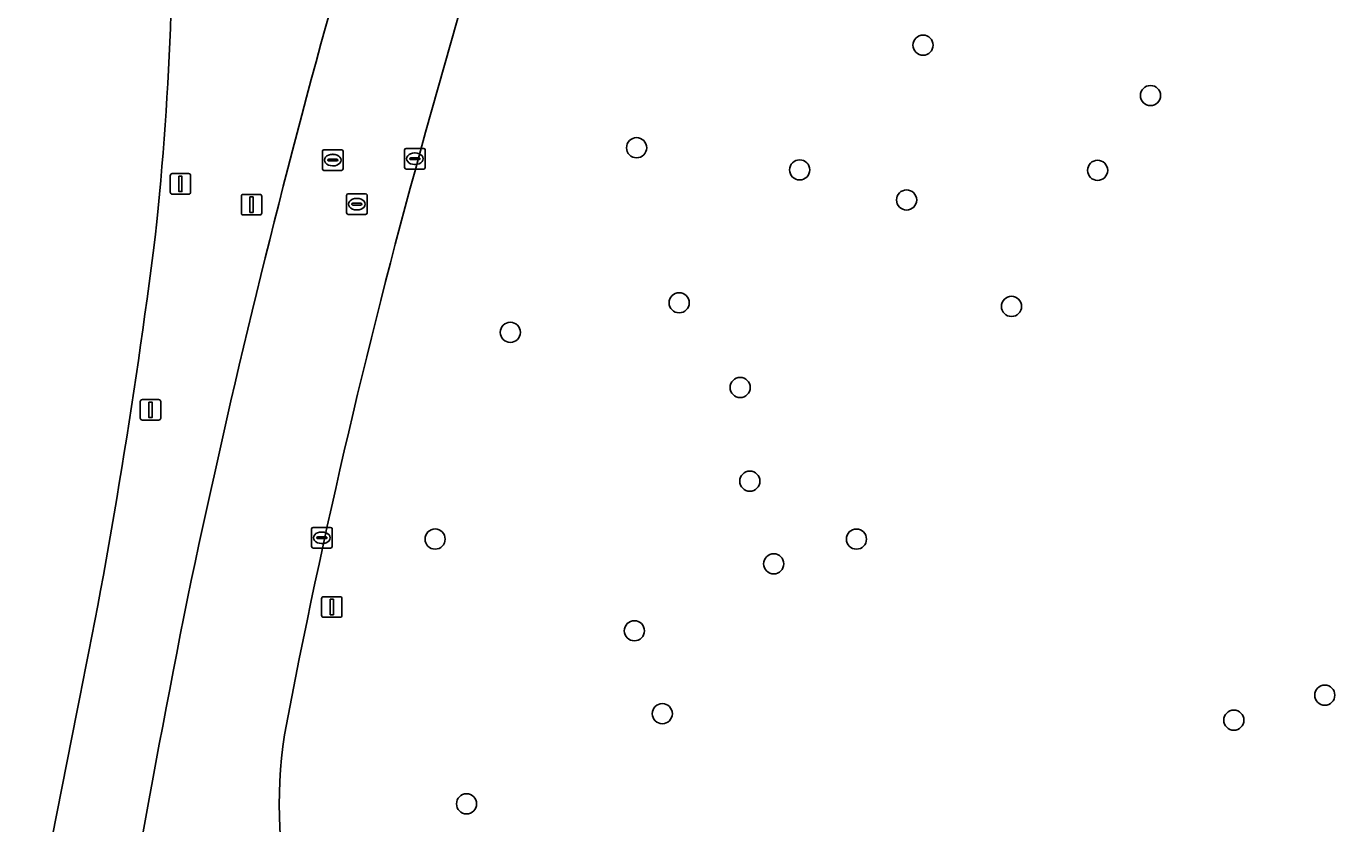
# Model space of a CAD drawing. Extents: x 154324 to 155744, y 382937 to 384188.
# Drawn here: x 155190.2 to 155253.7, y 383339.3 to 383378 of the extents above; entities that cross this region are included whole.
import ezdxf

# ---------------------------------------------------------------- set-up
doc = ezdxf.new("R2010")
doc.units = 0
for name, color, linetype in [('IMGEO_Boom', 7, 'Continuous'), ('IMGEO_Groenvoorziening', 7, 'Continuous'), ('IMGEO_Kolk', 7, 'Continuous'), ('IMGEO_Lichtmast', 7, 'Continuous'), ('IMGEO_Rijbaan_lokaal_open', 7, 'Continuous'), ('IMGEO_Rijbaan_regionaal_gesloten', 7, 'Continuous'), ('IMGEO_Rioolput', 7, 'Continuous'), ('IMGEO_Verkeersbordpaal', 7, 'Continuous')]:
    doc.layers.add(name, color=color, linetype=linetype)

msp = doc.modelspace()

# ---------------------------------------------------------------- linework, layer by layer
at = {"layer": 'IMGEO_Boom'}
for centre in [(155233.723, 383377.095), (155244.764, 383374.651), (155219.818, 383372.119), (155227.734, 383371.043), (155242.198, 383371.022), (155232.925, 383369.584), (155221.885, 383364.595), (155238.016, 383364.419), (155213.688, 383363.16), (155224.846, 383360.485), (155225.315, 383355.938), (155210.036, 383353.128), (155230.489, 383353.126), (155226.474, 383351.927), (155219.71, 383348.677), (155253.224, 383345.552), (155221.066, 383344.655), (155248.809, 383344.34), (155211.564, 383340.28)]:
    msp.add_circle(centre, 0.489, dxfattribs=at)
at = {"layer": 'IMGEO_Groenvoorziening'}
for points in [[(155212.028, 383381.558), (155209.577, 383372.88)], [(155192.642, 383344.72), (155187.807, 383320.309)]]:
    msp.add_lwpolyline(points, dxfattribs=at)
for centre, radius, start, end in [((155598.09, 383266.96), 408.742, 160.21976, 164.23418), ((155039.21, 383384.136), 158.095, 354.33172, 2.13769), ((155646.967, 383256.514), 458.63, 164.63735, 168.20821), ((155554.975, 383276.49), 358.596, 164.40717, 169.20941), ((154902.091, 383404.426), 296.622, 348.38788, 353.04758), ((155825.165, 383225.225), 639.488, 168.726661, 171.306262), ((155225.295, 383340.27), 22.823, 171.54485, 194.23794)]:
    msp.add_arc(centre, radius, start, end, dxfattribs=at)
at = {"layer": 'IMGEO_Kolk'}
for p, q in [((155208.555, 383371.159), (155208.555, 383372.011)), ((155208.63, 383372.085), (155209.482, 383372.085)), ((155209.043, 383371.865), (155209.068, 383371.865)), ((155209.556, 383372.011), (155209.556, 383371.159)), ((155208.814, 383371.579), (155208.814, 383371.591)), ((155209.252, 383371.542), (155208.854, 383371.542)), ((155208.857, 383371.628), (155209.255, 383371.628)), ((155209.066, 383371.305), (155209.041, 383371.305)), ((155209.298, 383371.591), (155209.298, 383371.579)), ((155209.482, 383371.085), (155208.63, 383371.085)), ((155204.038, 383352.765), (155204.038, 383353.617)), ((155204.113, 383353.691), (155204.965, 383353.691)), ((155204.526, 383353.471), (155204.551, 383353.471)), ((155205.039, 383353.617), (155205.039, 383352.765)), ((155204.965, 383352.691), (155204.113, 383352.691)), ((155204.297, 383353.185), (155204.297, 383353.197)), ((155204.735, 383353.148), (155204.337, 383353.148)), ((155204.34, 383353.234), (155204.738, 383353.234)), ((155204.549, 383352.911), (155204.524, 383352.911)), ((155204.781, 383353.197), (155204.781, 383353.185))]:
    msp.add_line(p, q, dxfattribs=at)
for points in [[(155208.555, 383371.159), (155208.555, 383372.011)], [(155208.63, 383372.085), (155209.482, 383372.085)], [(155209.556, 383372.011), (155209.556, 383371.159)], [(155209.482, 383371.085), (155208.63, 383371.085)], [(155204.038, 383352.765), (155204.038, 383353.617)], [(155204.113, 383353.691), (155204.965, 383353.691)], [(155205.039, 383353.617), (155205.039, 383352.765)], [(155204.965, 383352.691), (155204.113, 383352.691)]]:
    msp.add_lwpolyline(points, dxfattribs=at)
for centre, radius, start, end in [((155208.632, 383372.009), 0.0765, 91.55205, 178.44795), ((155208.632, 383372.009), 0.0765, 91.55205, 178.44795), ((155209.48, 383372.009), 0.0765, 1.55205, 88.44795), ((155209.48, 383372.009), 0.0765, 1.55205, 88.44795), ((155208.632, 383371.161), 0.0765, 181.55205, 268.44795), ((155208.632, 383371.161), 0.0765, 181.55205, 268.44795), ((155208.854, 383371.588), 0.0403, 85.87752, 175.75265), ((155208.851, 383371.578), 0.0366, 178.93798, 274.71019), ((155209.255, 383371.585), 0.043, 264.86636, 352.45326), ((155209.259, 383371.59), 0.0386, 1.73085, 96.63898), ((155209.48, 383371.161), 0.0765, 271.55205, 358.44795), ((155209.48, 383371.161), 0.0765, 271.55205, 358.44795), ((155204.115, 383353.615), 0.0765, 91.55205, 178.44795), ((155204.115, 383353.615), 0.0765, 91.55205, 178.44795), ((155204.963, 383353.615), 0.0765, 1.55205, 88.44795), ((155204.963, 383353.615), 0.0765, 1.55205, 88.44795), ((155204.115, 383352.767), 0.0765, 181.55205, 268.44795), ((155204.115, 383352.767), 0.0765, 181.55205, 268.44795), ((155204.337, 383353.194), 0.0403, 85.87752, 175.75265), ((155204.334, 383353.184), 0.0366, 178.93798, 274.71019), ((155204.738, 383353.191), 0.043, 264.86636, 352.45326), ((155204.742, 383353.196), 0.0386, 1.73085, 96.63898), ((155204.963, 383352.767), 0.0765, 271.55205, 358.44795), ((155204.963, 383352.767), 0.0765, 271.55205, 358.44795)]:
    msp.add_arc(centre, radius, start, end, dxfattribs=at)
for centre, major_axis, ratio, start_param, end_param in [((155209.042, 383371.585), (-0.387, 0.002), 0.722429, 4.712389, 7.853982), ((155209.067, 383371.585), (-0.39, 0.002), 0.717154, 1.570796, 4.712389), ((155204.525, 383353.191), (-0.387, 0.002), 0.722429, 4.712389, 7.853982), ((155204.55, 383353.191), (-0.39, 0.002), 0.717154, 1.570796, 4.712389)]:
    msp.add_ellipse(centre, major_axis=major_axis, ratio=ratio, start_param=start_param, end_param=end_param, dxfattribs=at)
at = {"layer": 'IMGEO_Lichtmast'}
for p, q in [((155197.178, 383369.963), (155197.178, 383370.763)), ((155197.178, 383370.763), (155197.178, 383369.963)), ((155197.278, 383370.863), (155198.068, 383370.863)), ((155198.068, 383370.863), (155197.278, 383370.863)), ((155198.168, 383370.763), (155198.168, 383369.963)), ((155198.168, 383369.963), (155198.168, 383370.763)), ((155198.068, 383369.863), (155197.278, 383369.863)), ((155197.278, 383369.863), (155198.068, 383369.863)), ((155200.73, 383369.856), (155201.52, 383369.856)), ((155201.52, 383369.856), (155200.73, 383369.856)), ((155200.63, 383368.956), (155200.63, 383369.756)), ((155200.63, 383369.756), (155200.63, 383368.956)), ((155201.62, 383369.756), (155201.62, 383368.956)), ((155201.62, 383368.956), (155201.62, 383369.756)), ((155201.52, 383368.856), (155200.73, 383368.856)), ((155200.73, 383368.856), (155201.52, 383368.856)), ((155204.526, 383349.431), (155204.526, 383350.231)), ((155204.526, 383350.231), (155204.526, 383349.431)), ((155204.626, 383350.331), (155205.416, 383350.331)), ((155205.416, 383350.331), (155204.626, 383350.331)), ((155205.516, 383350.231), (155205.516, 383349.431)), ((155205.516, 383349.431), (155205.516, 383350.231)), ((155205.416, 383349.331), (155204.626, 383349.331)), ((155204.626, 383349.331), (155205.416, 383349.331))]:
    msp.add_line(p, q, dxfattribs=at)
for points in [[(155197.598, 383370.738), (155197.748, 383370.738), (155197.748, 383369.988), (155197.598, 383369.988), (155197.598, 383370.738)], [(155201.05, 383369.731), (155201.2, 383369.731), (155201.2, 383368.981), (155201.05, 383368.981), (155201.05, 383369.731)], [(155204.946, 383350.206), (155205.096, 383350.206), (155205.096, 383349.456), (155204.946, 383349.456), (155204.946, 383350.206)]]:
    msp.add_lwpolyline(points, dxfattribs=at)
for centre, start, end in [((155197.278, 383370.763), 90, 180), ((155197.278, 383370.763), 90, 180), ((155198.068, 383370.763), 0, 90), ((155198.068, 383370.763), 360, 90), ((155197.278, 383369.963), 180, 270), ((155197.278, 383369.963), 180, 270), ((155198.068, 383369.963), 270, 0), ((155198.068, 383369.963), 270, 0), ((155200.73, 383369.756), 90, 180), ((155200.73, 383369.756), 90, 180), ((155201.52, 383369.756), 0, 90), ((155201.52, 383369.756), 360, 90), ((155200.73, 383368.956), 180, 270), ((155200.73, 383368.956), 180, 270), ((155201.52, 383368.956), 270, 0), ((155201.52, 383368.956), 270, 0), ((155204.626, 383350.231), 90, 180), ((155204.626, 383350.231), 90, 180), ((155205.416, 383350.231), 0, 90), ((155205.416, 383350.231), 360, 90), ((155204.626, 383349.431), 180, 270), ((155204.626, 383349.431), 180, 270), ((155205.416, 383349.431), 270, 0), ((155205.416, 383349.431), 270, 0)]:
    msp.add_arc(centre, 0.1, start, end, dxfattribs=at)
at = {"layer": 'IMGEO_Rijbaan_lokaal_open'}
msp.add_lwpolyline([(155209.577, 383372.88), (155212.028, 383381.558)], dxfattribs=at)
for centre, radius, start, end in [((155598.09, 383266.96), 408.742, 160.21976, 164.23418), ((155646.967, 383256.514), 458.63, 164.63735, 168.20821), ((155554.975, 383276.49), 358.596, 164.40717, 169.20941), ((155825.165, 383225.225), 639.488, 168.726661, 171.306262), ((155225.295, 383340.27), 22.823, 171.54485, 194.23794)]:
    msp.add_arc(centre, radius, start, end, dxfattribs=at)
at = {"layer": 'IMGEO_Rijbaan_regionaal_gesloten'}
msp.add_lwpolyline([(155187.807, 383320.309), (155192.642, 383344.72)], dxfattribs=at)
for centre, radius, start, end in [((155039.21, 383384.136), 158.095, 354.33172, 2.13769), ((154902.091, 383404.426), 296.622, 348.38788, 353.04758)]:
    msp.add_arc(centre, radius, start, end, dxfattribs=at)
at = {"layer": 'IMGEO_Rioolput'}
for p, q in [((155204.567, 383371.093), (155204.567, 383371.945)), ((155204.642, 383372.019), (155205.494, 383372.019)), ((155205.055, 383371.799), (155205.08, 383371.799)), ((155205.568, 383371.945), (155205.568, 383371.093)), ((155204.826, 383371.513), (155204.826, 383371.525)), ((155205.264, 383371.476), (155204.866, 383371.476)), ((155204.869, 383371.562), (155205.267, 383371.562)), ((155205.078, 383371.239), (155205.053, 383371.239)), ((155205.31, 383371.525), (155205.31, 383371.513)), ((155205.494, 383371.019), (155204.642, 383371.019)), ((155205.812, 383369.883), (155206.664, 383369.883)), ((155205.737, 383368.957), (155205.737, 383369.809)), ((155205.996, 383369.377), (155205.996, 383369.389)), ((155206.434, 383369.34), (155206.036, 383369.34)), ((155206.039, 383369.426), (155206.437, 383369.426)), ((155206.225, 383369.663), (155206.25, 383369.663)), ((155206.48, 383369.389), (155206.48, 383369.377)), ((155206.738, 383369.809), (155206.738, 383368.957)), ((155206.664, 383368.883), (155205.812, 383368.883)), ((155206.248, 383369.103), (155206.223, 383369.103))]:
    msp.add_line(p, q, dxfattribs=at)
for points in [[(155204.567, 383371.093), (155204.567, 383371.945)], [(155204.642, 383372.019), (155205.494, 383372.019)], [(155205.568, 383371.945), (155205.568, 383371.093)], [(155205.494, 383371.019), (155204.642, 383371.019)], [(155205.812, 383369.883), (155206.664, 383369.883)], [(155205.737, 383368.957), (155205.737, 383369.809)], [(155206.738, 383369.809), (155206.738, 383368.957)], [(155206.664, 383368.883), (155205.812, 383368.883)]]:
    msp.add_lwpolyline(points, dxfattribs=at)
for centre, radius, start, end in [((155204.644, 383371.943), 0.0765, 91.55205, 178.44795), ((155204.644, 383371.943), 0.0765, 91.55205, 178.44795), ((155205.492, 383371.943), 0.0765, 1.55205, 88.44795), ((155205.492, 383371.943), 0.0765, 1.55205, 88.44795), ((155204.866, 383371.522), 0.0403, 85.87752, 175.75265), ((155204.863, 383371.512), 0.0366, 178.93798, 274.71019), ((155205.267, 383371.519), 0.043, 264.86636, 352.45326), ((155205.271, 383371.524), 0.0386, 1.73085, 96.63898), ((155204.644, 383371.095), 0.0765, 181.55205, 268.44795), ((155204.644, 383371.095), 0.0765, 181.55205, 268.44795), ((155205.492, 383371.095), 0.0765, 271.55205, 358.44795), ((155205.492, 383371.095), 0.0765, 271.55205, 358.44795), ((155205.814, 383369.807), 0.0765, 91.55205, 178.44795), ((155205.814, 383369.807), 0.0765, 91.55205, 178.44795), ((155206.662, 383369.807), 0.0765, 1.55205, 88.44795), ((155206.662, 383369.807), 0.0765, 1.55205, 88.44795), ((155206.036, 383369.386), 0.0403, 85.87752, 175.75265), ((155206.033, 383369.376), 0.0366, 178.93798, 274.71019), ((155206.437, 383369.383), 0.043, 264.86636, 352.45326), ((155206.441, 383369.388), 0.0386, 1.73085, 96.63898), ((155205.814, 383368.959), 0.0765, 181.55205, 268.44795), ((155205.814, 383368.959), 0.0765, 181.55205, 268.44795), ((155206.662, 383368.959), 0.0765, 271.55205, 358.44795), ((155206.662, 383368.959), 0.0765, 271.55205, 358.44795)]:
    msp.add_arc(centre, radius, start, end, dxfattribs=at)
for centre, major_axis, ratio, start_param, end_param in [((155205.054, 383371.519), (-0.387, 0.002), 0.722429, 4.712389, 7.853982), ((155205.079, 383371.519), (-0.39, 0.002), 0.717154, 1.570796, 4.712389), ((155206.224, 383369.383), (-0.387, 0.002), 0.722429, 4.712389, 7.853982), ((155206.249, 383369.383), (-0.39, 0.002), 0.717154, 1.570796, 4.712389)]:
    msp.add_ellipse(centre, major_axis=major_axis, ratio=ratio, start_param=start_param, end_param=end_param, dxfattribs=at)
at = {"layer": 'IMGEO_Verkeersbordpaal'}
for p, q in [((155195.724, 383359), (155195.724, 383359.8)), ((155195.724, 383359.8), (155195.724, 383359)), ((155195.824, 383359.9), (155196.614, 383359.9)), ((155196.614, 383359.9), (155195.824, 383359.9)), ((155196.714, 383359.8), (155196.714, 383359)), ((155196.714, 383359), (155196.714, 383359.8)), ((155196.614, 383358.9), (155195.824, 383358.9)), ((155195.824, 383358.9), (155196.614, 383358.9))]:
    msp.add_line(p, q, dxfattribs=at)
msp.add_lwpolyline([(155196.144, 383359.775), (155196.294, 383359.775), (155196.294, 383359.025), (155196.144, 383359.025), (155196.144, 383359.775)], dxfattribs=at)
for centre, start, end in [((155195.824, 383359.8), 90, 180), ((155195.824, 383359.8), 90, 180), ((155196.614, 383359.8), 0, 90), ((155196.614, 383359.8), 360, 90), ((155195.824, 383359), 180, 270), ((155195.824, 383359), 180, 270), ((155196.614, 383359), 270, 0), ((155196.614, 383359), 270, 0)]:
    msp.add_arc(centre, 0.1, start, end, dxfattribs=at)

doc.saveas('drawing.dxf')
